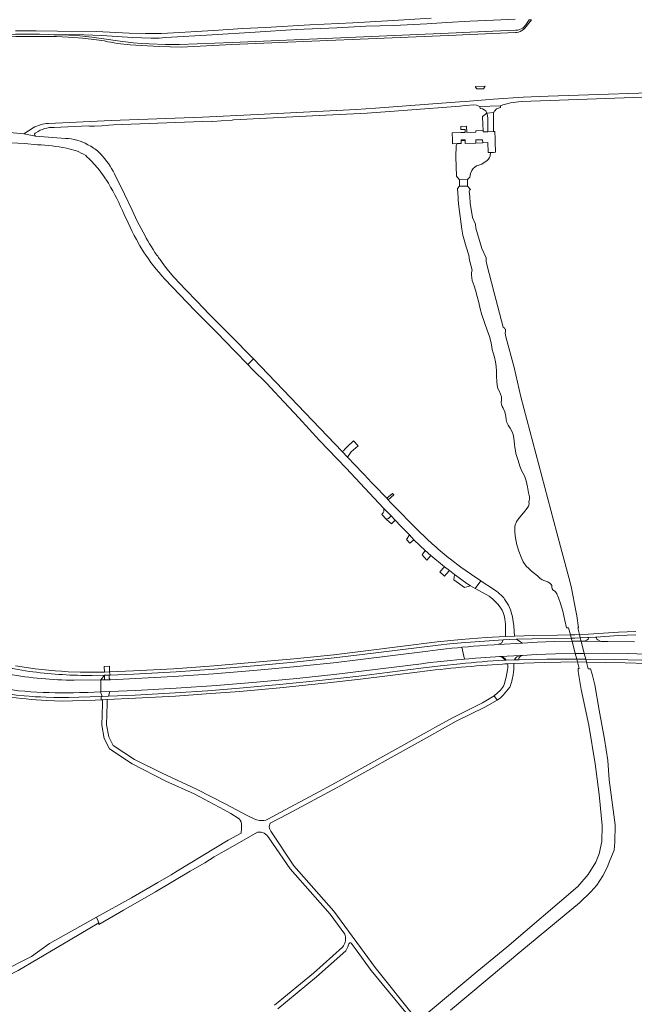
# Model space of a CAD drawing. Header units: metres. Extents: x 166325 to 190320, y 381923 to 404576.
# Tile 491 of 656: x 170395 to 170777, y 391105 to 391717. Entities that reach past the tile are written whole.
import ezdxf

# ---------------------------------------------------------------- set-up
doc = ezdxf.new("R2010")
doc.units = ezdxf.units.M
for name, color, linetype, lineweight in [('B-WE-OG-WATER_BEEK-GV', 8, 'Continuous', 18), ('B-WE-VH-VERHARDING_ASFALT-GV', 8, 'Continuous', 18), ('B-WE-VH-VERHARDING_BETON-GV', 8, 'Continuous', 18), ('B-WE-VH-VERHARDING_BETONSTRAATSTEEN-GV', 8, 'Continuous', 18), ('B-WE-VH-VERHARDING_FUNDERING_ZAND-GV', 8, 'Continuous', 18), ('B-WE-VH-VERHARDING_GESLOTEN-GV', 8, 'Continuous', 18), ('B-WE-VH-VERHARDING_HALFVERHARDING-GV', 8, 'Continuous', 18), ('B-WE-VH-VERHARDING_STRAATBAKSTEEN-GV', 8, 'Continuous', 18)]:
    doc.layers.add(name, color=color, linetype=linetype, lineweight=lineweight)

msp = doc.modelspace()

# ---------------------------------------------------------------- linework, layer by layer
at = {"layer": 'B-WE-OG-WATER_BEEK-GV', "flags": 128}
msp.add_lwpolyline([(170662.878, 391101.906), (170707.141, 391138.942), (170743.012, 391168.424), (170750.093, 391175.379), (170753.918, 391179.484), (170757.541, 391185.298), (170760.378, 391190.519), (170761.939, 391194.791), (170764.666, 391201.259), (170764.964, 391206.204), (170765.165, 391217.003), (170761.517, 391244.919), (170760.667, 391256.934), (170758.651, 391270.072), (170755.238, 391288.191), (170752.547, 391303.803), (170751.049, 391310.509), (170749.862, 391313.846), (170748.551, 391313.88), (170747.482, 391317.989), (170746.975, 391319.937), (170746.057, 391323.463), (170744.111, 391330.94), (170743.558, 391333.066), (170743.01, 391335.172), (170741.943, 391339.27), (170742.524, 391339.273), (170741.505, 391346.701), (170740.823, 391349.787), (170738.09, 391363.851), (170737.19, 391367.38), (170729.011, 391398.21), (170706.588, 391482.738), (170702.413, 391500.906), (170697.227, 391520.028), (170696.858, 391522.401), (170696.998, 391523.323), (170697.084, 391524.247), (170697.033, 391524.784), (170696.772, 391525.075), (170696.475, 391525.323), (170696.231, 391525.528), (170695.677, 391526.062), (170690.025, 391547.267), (170685.254, 391565.81), (170685.107, 391567.024), (170685.148, 391567.997), (170685.053, 391569.031), (170682.442, 391574.881), (170678.721, 391587.493), (170678.46, 391589.968), (170676.635, 391594.19), (170675.05, 391602.97), (170674.849, 391607.158), (170674.59, 391610.348), (170674.715, 391611.075), (170675.252, 391611.544), (170673.48, 391613.701), (170673.507, 391617.721), (170674.944, 391619.275), (170675.238, 391621.502), (170676.058, 391623.276), (170677.071, 391624.607), (170678.099, 391625.497), (170679.134, 391626.162), (170679.891, 391626.438), (170682.305, 391627.363), (170683.887, 391628.207), (170685.499, 391629.388), (170686.557, 391630.45), (170687.143, 391631.4), (170687.489, 391632.238), (170687.573, 391633.055), (170687.664, 391633.759), (170687.652, 391634.551), (170686.316, 391634.51), (170686.128, 391640.638), (170682.92, 391640.532), (170678.746, 391640.394), (170672.1, 391640.174), (170672.076, 391642.046), (170669.526, 391641.98), (170669.565, 391640.09), (170667.08, 391640.008), (170666.493, 391638.67), (170666.212, 391631.915), (170666.581, 391619.914), (170668.427, 391617.572), (170668.463, 391613.611), (170667.271, 391612.124), (170667.725, 391606.573), (170667.641, 391604.877), (170668.011, 391600.929), (170670.012, 391586.843), (170670.659, 391583.236), (170672.718, 391575.841), (170674.243, 391570.685), (170674.702, 391567.676), (170676.299, 391561.359), (170676.02, 391559.883), (170675.929, 391558.383), (170676.075, 391556.686), (170676.447, 391554.969), (170677.084, 391553.319), (170677.711, 391551.648), (170678.431, 391549.06), (170679.492, 391545.159), (170680.526, 391541.289), (170681.304, 391537.475), (170682.4, 391533.743), (170683.966, 391528.993), (170685.612, 391524.27), (170687.091, 391520.223), (170688.167, 391516.227), (170688.524, 391513.657), (170688.786, 391512.093), (170689.392, 391510.08), (170690.208, 391507.315), (170690.96, 391504.531), (170691.358, 391501.659), (170691.402, 391498.761), (170691.4, 391495.528), (170691.61, 391492.3), (170691.823, 391489.951), (170692.382, 391487.878), (170693.265, 391486.084), (170694.042, 391484.335), (170694.508, 391482.827), (170694.616, 391481.743), (170694.532, 391480.61), (170694.431, 391479.258), (170694.606, 391477.916), (170694.963, 391476.784), (170695.544, 391475.746), (170696.581, 391473.438), (170697.339, 391470.66), (170697.58, 391468.534), (170697.949, 391466.91), (170698.839, 391465.265), (170699.977, 391463.356), (170700.938, 391461.358), (170701.796, 391459.317), (170702.318, 391457.168), (170702.514, 391455.218), (170702.698, 391453.267), (170702.988, 391451.382), (170703.215, 391449.5), (170703.502, 391447.575), (170704.075, 391445.67), (170704.859, 391443.187), (170705.909, 391439.786), (170707.335, 391436.592), (170708.848, 391433.645), (170709.927, 391430.517), (170710.858, 391426.831), (170711.415, 391423.069), (170711.713, 391421.588), (170711.963, 391420.669), (170712.071, 391419.873), (170711.979, 391419.166), (170711.774, 391418.387), (170711.692, 391417.434), (170711.737, 391416.38), (170711.397, 391414.922), (170710.556, 391413.698), (170708.331, 391410.745), (170705.912, 391407.948), (170704.021, 391405.343), (170702.975, 391402.393), (170702.831, 391398.811), (170703.249, 391394.898), (170704.118, 391390.95), (170705.394, 391386.927), (170706.858, 391383.197), (170708.115, 391380.262), (170709.875, 391377.605), (170711.575, 391376.052), (170713.325, 391374.555), (170715.203, 391373.123), (170716.98, 391371.541), (170718.368, 391370.105), (170719.839, 391369.134), (170721.585, 391368.546), (170723.429, 391367.768), (170724.928, 391366.856), (170725.515, 391366.285), (170725.795, 391365.524), (170725.94, 391364.481), (170726.174, 391363.453), (170726.496, 391362.876), (170726.974, 391362.545), (170727.617, 391362.214), (170728.236, 391361.65), (170728.957, 391360.334), (170729.988, 391358.031), (170731.165, 391355.091), (170732.812, 391349.574), (170733.984, 391343.939), (170735.033, 391339.234), (170736.302, 391339.241), (170737.42, 391334.974), (170737.964, 391332.898), (170738.48, 391330.93), (170740.456, 391323.39), (170741.36, 391319.938), (170741.842, 391318.1), (170742.909, 391314.027), (170742.183, 391314.046), (170742.198, 391312.242), (170744.1, 391300.907), (170748.89, 391278.856), (170752.883, 391254.883), (170755.253, 391235.837), (170757.244, 391216.62), (170756.866, 391206.643), (170755.239, 391198.964), (170753.129, 391193.806), (170748.519, 391186.126), (170742.107, 391178.706), (170697.962, 391140.961), (170679.47, 391125.962), (170644.993, 391097.008)], dxfattribs=at)
at = {"layer": 'B-WE-VH-VERHARDING_ASFALT-GV', "flags": 128}
for points in [[(170463.854, 391701.382), (170481.815, 391700.357), (170495.402, 391699.976), (170527.05, 391701.532), (170666.411, 391707.428), (170670.498, 391707.601), (170703.241, 391708.986), (170704.02, 391709.051), (170705.173, 391709.28), (170706.285, 391709.664), (170707.335, 391710.195), (170708.302, 391710.863), (170709.171, 391711.656), (170713.311, 391716.916), (170711.824, 391716.86), (170709.68, 391713.698), (170709.38, 391713.303), (170708.624, 391712.497), (170707.76, 391711.81), (170706.805, 391711.254), (170705.78, 391710.842), (170704.707, 391710.582), (170703.607, 391710.479), (170670.438, 391709.055), (170666.339, 391708.879), (170527.33, 391702.911), (170494.457, 391701.573), (170485.669, 391701.641), (170475.631, 391702.035), (170470.729, 391702.222), (170465.836, 391702.58), (170456.001, 391703.815), (170448.959, 391704.94), (170439.967, 391706.148), (170432.427, 391706.911), (170425.596, 391707.367), (170416.538, 391707.673)], [(170416.538, 391707.673), (170413.279, 391707.783), (170407.36, 391707.911), (170392.534, 391707.988), (170366.342, 391706.835), (170362.263, 391705.46), (170372.809, 391705.775), (170392.689, 391706.617), (170408.736, 391706.466), (170413.418, 391706.55), (170418.101, 391706.479), (170428.721, 391705.877), (170434.175, 391705.457), (170439.62, 391704.926), (170447.853, 391703.765)], [(170872.241, 391674.106), (170811.261, 391672.432), (170723.546, 391669.487), (170708.142, 391668.825), (170689.575, 391667.582), (170672.208, 391666.253), (170668.484, 391665.968), (170616.374, 391661.982), (170604.277, 391661.201), (170543.025, 391658.082), (170508.831, 391656.549), (170452.073, 391654.288), (170413.057, 391652.541)], [(170706.756, 391666.093), (170724.777, 391666.886), (170811.014, 391669.825), (170872.228, 391671.475)], [(170416.553, 391650.084), (170437.611, 391651.031), (170438.446, 391650.783), (170441.55, 391650.917), (170446.156, 391651.115), (170449.197, 391651.246), (170450.476, 391651.561), (170453.477, 391651.699), (170514.228, 391653.993), (170515.082, 391653.851), (170520.264, 391654.127), (170527.195, 391654.496), (170528.089, 391654.755), (170585.49, 391657.595), (170611.07, 391658.974), (170636.161, 391660.818), (170668.614, 391663.372), (170672.315, 391663.664), (170677.338, 391664.059), (170678.958, 391663.869), (170680.973, 391663.135), (170681.221, 391663.142), (170693.811, 391663.507), (170693.93, 391663.549)], [(170423.672, 391643.247), (170405.001, 391644.622), (170397.724, 391646.084), (170386.756, 391647.164), (170375.768, 391648.028), (170365.563, 391648.26), (170355.356, 391648.359), (170350.626, 391648.329), (170345.908, 391647.991), (170280.552, 391642.65), (170281.843, 391633.521), (170296.573, 391635.34), (170338.947, 391641.08), (170346.788, 391641.8), (170354.655, 391642.127), (170363.61, 391642.033), (170372.561, 391641.742), (170389.803, 391640.584), (170398.039, 391640.015), (170406.261, 391639.272)], [(170403.486, 391649.772), (170397.724, 391646.084), (170405.001, 391644.622)], [(170435.746, 391640.245), (170433.25, 391641.279), (170430.683, 391642.122)], [(170439.324, 391638.354), (170437.562, 391639.35), (170435.746, 391640.245)], [(170443.843, 391624.562), (170447.207, 391620.07), (170450.335, 391615.411)], [(170471.871, 391585.072), (170468.248, 391591.892), (170465.044, 391598.644), (170460.198, 391608.56), (170454.013, 391621.218)], [(170460.172, 391596.09), (170462.487, 391590.731), (170465.008, 391585.465), (170466.305, 391582.944), (170467.649, 391580.447), (170469.815, 391576.643), (170472.091, 391572.903)], [(170485.279, 391555.901), (170503.911, 391536.424), (170517.436, 391523.025), (170528.816, 391511.22), (170536.936, 391502.767), (170540.414, 391506.39), (170525.87, 391521.036), (170520.701, 391526.149), (170518.666, 391528.223), (170512.894, 391534.14), (170505.393, 391541.938), (170498.174, 391549.431), (170494.796, 391552.917), (170490.797, 391557.249), (170486.763, 391562.003), (170485.081, 391564.163), (170483.328, 391566.827), (170482.419, 391567.955)], [(170643.585, 391399.025), (170637.27, 391405.34), (170631.962, 391410.791), (170630.184, 391412.617), (170625.7, 391417.221), (170624.252, 391418.735), (170623.252, 391419.78), (170615.187, 391428.213), (170613.886, 391429.573), (170609.147, 391434.527), (170608.341, 391435.37), (170598.822, 391445.322), (170595.472, 391448.825), (170540.414, 391506.39), (170536.936, 391502.767), (170539.576, 391500.018), (170548.955, 391490.795), (170550.941, 391488.651), (170553.822, 391485.54), (170556.113, 391483.067), (170562.576, 391476.108), (170568.593, 391469.628), (170581.51, 391455.721), (170598.08, 391438.561), (170621.36, 391413.659), (170625.879, 391409.089), (170628.553, 391406.146), (170629.938, 391404.622), (170630.73, 391403.751), (170637.323, 391396.985), (170640.178, 391394.056), (170643.933, 391390.391), (170647.225, 391387.304), (170650.628, 391384.21), (170659.178, 391377.202), (170662.29, 391374.812)], [(170662.29, 391374.812), (170665.369, 391372.447), (170665.95, 391372.001), (170673.107, 391366.902), (170675.427, 391365.398), (170678.226, 391363.723), (170681.706, 391368.454), (170676.02, 391372.34), (170669.301, 391377.019), (170662.802, 391381.999)], [(170777.192, 391330.542), (170760.654, 391330.837), (170756.249, 391330.864), (170746.042, 391330.928), (170744.111, 391330.94), (170746.057, 391323.463), (170759.732, 391323.492), (170773.404, 391323.309), (170789.622, 391322.83)]]:
    msp.add_lwpolyline(points, dxfattribs=at)
at = {"layer": 'B-WE-VH-VERHARDING_ASFALT-GV'}
for points in [[(170447.853, 391703.765, 0.0393039), (170463.854, 391701.382)], [(170693.93, 391663.549, -0.073282), (170706.756, 391666.093)], [(170413.057, 391652.541, 0.1259118), (170403.486, 391649.772)], [(170405.001, 391644.622, -0.6510382), (170405.24, 391646.823)], [(170405.24, 391646.823, -0.1553208), (170416.553, 391650.084)], [(170406.261, 391639.272, -0.0430678), (170424.141, 391637.146)], [(170430.683, 391642.122, 0.0720289), (170423.672, 391643.247)], [(170424.141, 391637.146, -0.0939827), (170436.145, 391632.618)], [(170436.145, 391632.618, -0.0366903), (170443.843, 391624.562)], [(170445.669, 391633.494, 0.0557806), (170439.324, 391638.354)], [(170454.013, 391621.218, 0.0690633), (170445.669, 391633.494)], [(170450.335, 391615.411, -0.0224222), (170460.172, 391596.09)], [(170480.414, 391570.742, -0.0358042), (170471.871, 391585.072)], [(170472.091, 391572.903, 0.0395461), (170485.279, 391555.901)], [(170482.419, 391567.955, -0.0075167), (170480.414, 391570.742)], [(170652.731, 391390.408, -0.0146955), (170643.585, 391399.025)], [(170662.802, 391381.999, -0.0153702), (170652.731, 391390.408)]]:
    msp.add_lwpolyline(points, format="xyb", dxfattribs=at)
at = {"layer": 'B-WE-VH-VERHARDING_ASFALT-GV', "flags": 128}
for points in [[(170689.581, 391659.021), (170689.803, 391659.39), (170685.49, 391659.021), (170685.699, 391658.573), (170686.072, 391655.857), (170686.138, 391647.408), (170689.604, 391647.528)], [(170673.507, 391617.721), (170668.427, 391617.572), (170668.443, 391615.825), (170668.46, 391613.889), (170668.463, 391613.611), (170673.48, 391613.701), (170673.481, 391613.894), (170673.494, 391615.834)], [(170706.217, 391322.118), (170707.6, 391322.194), (170716.08, 391322.66), (170728.265, 391323.109), (170740.456, 391323.39), (170738.48, 391330.93), (170727.597, 391330.763), (170716.72, 391330.39), (170707.567, 391329.836), (170692.567, 391328.927), (170690.025, 391328.773), (170685.672, 391328.49), (170680.975, 391328.137), (170677.15, 391327.828), (170673.94, 391327.554), (170669.944, 391327.192), (170671.549, 391319.899), (170674.221, 391320.128), (170678.502, 391320.47), (170681.775, 391320.714), (170687.636, 391321.095), (170690.789, 391321.268), (170693.449, 391321.415), (170694.229, 391321.458)], [(170744.111, 391330.94), (170738.48, 391330.93), (170740.456, 391323.39), (170746.057, 391323.463)]]:
    msp.add_lwpolyline(points, close=True, dxfattribs=at)
at = {"layer": 'B-WE-VH-VERHARDING_BETON-GV', "flags": 128}
for points in [[(170693.912, 391662.443), (170693.93, 391663.549), (170693.811, 391663.507), (170681.221, 391663.142), (170681.343, 391661.89), (170682.788, 391661.56), (170684.869, 391660.355), (170685.011, 391660.049), (170685.49, 391659.021), (170689.803, 391659.39), (170690.349, 391660.294), (170690.503, 391660.481), (170691.401, 391661.573)], [(170655.31, 391328.5), (170662.435, 391329.34), (170669.575, 391330.048), (170695.706, 391331.856), (170703.848, 391332.174), (170713.734, 391332.498), (170737.964, 391332.898), (170737.42, 391334.974), (170729.507, 391334.775), (170714.599, 391334.568), (170702.717, 391334.174), (170697.045, 391333.925), (170684.99, 391333.3), (170669.62, 391332.15), (170654.66, 391330.7), (170608.53, 391324.76), (170590.383, 391322.59), (170565.493, 391319.95), (170515.823, 391315.65), (170490.813, 391313.94), (170465.832, 391312.54), (170451.043, 391311.89), (170451.425, 391309.867), (170465.933, 391310.58), (170492.432, 391312.03), (170515.923, 391313.64), (170540.842, 391315.71), (170565.713, 391317.96), (170590.593, 391320.61), (170607.976, 391322.648)], [(170743.01, 391335.172), (170740.148, 391335.043), (170737.42, 391334.974), (170737.964, 391332.898), (170740.093, 391332.933), (170743.558, 391333.066)], [(170447.9, 391306.93), (170445.605, 391306.913), (170445.534, 391306.912), (170445.662, 391299.499), (170451.19, 391299.706), (170467.273, 391300.43), (170492.454, 391301.76), (170517.412, 391303.58), (170542.422, 391305.62), (170567.322, 391307.86), (170592.222, 391310.53), (170644.84, 391317.01), (170647.324, 391317.325), (170650.269, 391317.687), (170654.574, 391318.191), (170658.678, 391318.645), (170662.917, 391319.086), (170666.78, 391319.464), (170669.69, 391319.734), (170671.549, 391319.899), (170669.944, 391327.192), (170667.318, 391326.943), (170663.685, 391326.582), (170660.246, 391326.224), (170655.111, 391325.66), (170652.021, 391325.303), (170648.74, 391324.91), (170606.992, 391319.644), (170590.212, 391317.66), (170565.303, 391315.05), (170540.474, 391312.8), (170515.623, 391310.69), (170490.723, 391309.05), (170451.52, 391306.95), (170451.401, 391306.949)], [(170746.975, 391319.937), (170741.36, 391319.938), (170741.842, 391318.1), (170747.482, 391317.989)], [(170447.79, 391309.84), (170447.9, 391306.93), (170451.401, 391306.949), (170450.758, 391308.014), (170450.654, 391309.861)]]:
    msp.add_lwpolyline(points, close=True, dxfattribs=at)
for points in [[(170778.184, 391337.112), (170767.311, 391336.628), (170748.611, 391335.424), (170743.01, 391335.172), (170743.558, 391333.066), (170748.125, 391333.24), (170748.75, 391333.281), (170753.284, 391333.577), (170767.385, 391334.497), (170778.188, 391334.932)], [(170668.888, 391316.949), (170656.686, 391315.678), (170644.51, 391314.18), (170605.85, 391309.314), (170581.453, 391306.49), (170556.592, 391304.05), (170531.782, 391301.86), (170511.773, 391300.26), (170491.853, 391298.96), (170466.921, 391297.57), (170450.31, 391296.81), (170446.315, 391296.665)], [(170695.299, 391316.819), (170696.67, 391316.908), (170698.268, 391316.961), (170702.172, 391317.087), (170721.09, 391317.7), (170731.463, 391318.044), (170741.842, 391318.1), (170741.36, 391319.938), (170722.818, 391319.783), (170705.488, 391319.413), (170704.738, 391319.397), (170704.279, 391319.387), (170702.709, 391319.341), (170697.469, 391319.179), (170696.741, 391319.155), (170696.224, 391319.138)], [(170781.828, 391319.238), (170764.617, 391319.638), (170746.975, 391319.937), (170747.482, 391317.989), (170771.42, 391317.52), (170784.833, 391317.195)], [(170447.76, 391311.79), (170440.2, 391311.71), (170432.76, 391311.793), (170425.324, 391312.07)], [(170440.2, 391309.66), (170447.79, 391309.84), (170450.654, 391309.861), (170451.425, 391309.867), (170451.043, 391311.89), (170447.76, 391311.79)], [(170446.315, 391296.665), (170445.711, 391296.643), (170445.747, 391294.607), (170446.58, 391294.643), (170449.585, 391294.772), (170467.031, 391295.52), (170492.073, 391296.95), (170511.104, 391298.23), (170531.912, 391299.85), (170556.812, 391302.02), (170586.711, 391305.06), (170606.995, 391307.424), (170643.74, 391312.05)], [(170432.412, 391299.13), (170437.412, 391299.2), (170445.321, 391299.486), (170445.662, 391299.499), (170445.534, 391306.912), (170429.068, 391306.79)], [(170445.711, 391296.643), (170431.909, 391296.143), (170425.437, 391296.098), (170421.281, 391296.077), (170416.263, 391296.082), (170411.67, 391296.236), (170408.045, 391296.405), (170404.832, 391296.55), (170401.022, 391296.821), (170398.02, 391297.06), (170393.249, 391297.569), (170386.905, 391298.495)], [(170411.772, 391294.25), (170421.769, 391293.703), (170428, 391293.932), (170442.082, 391294.45), (170445.747, 391294.607), (170445.711, 391296.643)]]:
    msp.add_lwpolyline(points, dxfattribs=at)
at = {"layer": 'B-WE-VH-VERHARDING_BETON-GV'}
for points in [[(170367.595, 391320.248, 0.0526125), (170403.366, 391311.98)], [(170425.324, 391312.07, -0.0337249), (170392.528, 391315.736)], [(170643.74, 391312.05, -0.0132851), (170695.299, 391316.819)], [(170696.224, 391319.138, 0.0149598), (170668.888, 391316.949)], [(170429.068, 391306.79, -0.0421678), (170388.206, 391310.521)], [(170403.366, 391311.98, 0.0317106), (170440.2, 391309.66)], [(170371.758, 391304.449, 0.0496218), (170402.087, 391299.63)], [(170386.603, 391296.44, 0.0178786), (170411.772, 391294.25)], [(170402.087, 391299.63, 0.0255896), (170432.412, 391299.13)]]:
    msp.add_lwpolyline(points, format="xyb", dxfattribs=at)
at = {"layer": 'B-WE-VH-VERHARDING_BETONSTRAATSTEEN-GV', "flags": 128}
for points in [[(170595.472, 391448.825), (170598.822, 391445.322), (170600.798, 391447.981), (170601.233, 391448.566), (170605.462, 391452.231), (170602.638, 391455.355), (170598.483, 391451.598), (170598.036, 391451.088)], [(170598.036, 391451.088), (170597.054, 391449.968)], [(170625.879, 391409.089), (170621.36, 391413.659)], [(170621.129, 391410.81), (170620.691, 391410.223), (170620.124, 391409.758), (170623.08, 391406.675), (170623.638, 391406.91)]]:
    msp.add_lwpolyline(points, dxfattribs=at)
at = {"layer": 'B-WE-VH-VERHARDING_BETONSTRAATSTEEN-GV'}
for points in [[(170597.054, 391449.968, -0.1383639), (170595.472, 391448.825)], [(170621.36, 391413.659, -0.170226), (170621.129, 391410.81)], [(170623.638, 391406.91, 0.2262443), (170625.879, 391409.089)]]:
    msp.add_lwpolyline(points, format="xyb", dxfattribs=at)
at = {"layer": 'B-WE-VH-VERHARDING_BETONSTRAATSTEEN-GV', "flags": 128}
for points in [[(170627.712, 391421.873), (170626.844, 391422.828), (170623.252, 391419.78), (170624.252, 391418.735)], [(170637.323, 391396.985), (170635.506, 391394.233), (170637.601, 391391.832), (170640.178, 391394.056)], [(170650.628, 391384.21), (170647.225, 391387.304), (170645.227, 391384.588), (170648.113, 391381.354)], [(170662.29, 391374.812), (170659.178, 391377.202), (170656.368, 391374.049), (170659.129, 391371.4), (170660.187, 391372.542)], [(170675.427, 391365.398), (170673.107, 391366.902), (170665.95, 391372.001), (170665.369, 391372.447), (170665.015, 391369.078), (170671.659, 391364.35), (170673.084, 391364.746)]]:
    msp.add_lwpolyline(points, close=True, dxfattribs=at)
at = {"layer": 'B-WE-VH-VERHARDING_FUNDERING_ZAND-GV', "flags": 128}
msp.add_lwpolyline([(170234.914, 391041.387), (170224.064, 391036.252), (170225.751, 391029.472), (170231.233, 391032.456), (170305.865, 391074.905), (170355.021, 391104.203), (170360.477, 391107.455), (170382.908, 391120.862), (170394.278, 391126.576), (170426.44, 391145.535), (170444.355, 391156.095), (170442.849, 391159.505), (170413.732, 391143.3), (170402.387, 391135.267), (170383.537, 391125.559), (170368.7, 391116.592), (170334.33, 391096.847), (170302.074, 391077.922), (170294.377, 391073.469), (170243.198, 391043.864), (170240.992, 391043.223)], close=True, dxfattribs=at)
at = {"layer": 'B-WE-VH-VERHARDING_GESLOTEN-GV', "flags": 128}
for points in [[(170678.338, 391675.406), (170678.522, 391675), (170679.195, 391673.991), (170683.472, 391673.971), (170684.374, 391675.635), (170684.145, 391675.626), (170678.47, 391675.411)], [(170683.024, 391651.978), (170683.175, 391648.094), (170683.206, 391647.307), (170686.138, 391647.408), (170686.072, 391655.857), (170685.699, 391658.573), (170685.49, 391659.021), (170682.703, 391656.943)], [(170678.692, 391647.92), (170678.721, 391647.188), (170673.012, 391647.001), (170672.846, 391650.818), (170669.25, 391650.64), (170669.313, 391648.708), (170671.949, 391648.747), (170672.029, 391647.001), (170669.372, 391646.915), (170663.896, 391646.685), (170664.054, 391642.118), (170664.13, 391639.911), (170667.08, 391640.008), (170669.565, 391640.09), (170669.526, 391641.98), (170669.519, 391642.29), (170672.07, 391642.356), (170672.076, 391642.046), (170672.1, 391640.174), (170678.746, 391640.394), (170678.716, 391642.373), (170682.875, 391642.48), (170682.92, 391640.532), (170686.128, 391640.638), (170686.316, 391634.51), (170687.652, 391634.551), (170689.64, 391634.612), (170690.967, 391634.653), (170690.749, 391641.202), (170690.69, 391642.992), (170690.538, 391647.56), (170689.604, 391647.528), (170686.138, 391647.408), (170683.206, 391647.307), (170683.175, 391648.094)]]:
    msp.add_lwpolyline(points, close=True, dxfattribs=at)
at = {"layer": 'B-WE-VH-VERHARDING_HALFVERHARDING-GV', "flags": 128}
for points in [[(170650.827, 391718.019), (170627.163, 391716.517), (170602.24, 391715.136), (170575.561, 391713.886), (170547.835, 391712.157), (170533.89, 391711.616), (170515.657, 391710.318), (170494.37, 391709.086), (170483.206, 391708.44), (170473.278, 391708.339), (170463.256, 391708.591), (170442.576, 391709.584), (170418.686, 391709.847), (170405.447, 391710.036), (170402.513, 391710.049), (170392.493, 391710.091)], [(170392.534, 391707.988), (170407.36, 391707.911), (170413.279, 391707.783), (170416.538, 391707.673), (170423.326, 391707.755), (170435.027, 391707.641), (170446.209, 391707.082), (170465.218, 391705.864), (170476.898, 391705.575), (170481.74, 391705.602), (170485.925, 391705.842), (170514.667, 391707.491), (170541.57, 391709.21), (170566.963, 391710.85), (170592.315, 391712.007), (170610.262, 391712.965), (170627.645, 391713.489), (170648.258, 391714.477), (170660.686, 391715.322), (170674.858, 391715.982), (170689.588, 391716.672), (170703.023, 391717.263)], [(170694.229, 391321.458), (170694.844, 391321.101), (170695.415, 391320.678), (170695.935, 391320.193), (170696.398, 391319.653), (170696.741, 391319.155), (170697.469, 391319.179)], [(170704.738, 391319.397), (170705.488, 391319.413), (170705.471, 391320.203), (170705.619, 391320.782), (170705.951, 391321.225), (170706.419, 391321.607), (170707.6, 391322.194), (170706.217, 391322.118)], [(170702.709, 391319.341), (170704.279, 391319.387), (170704.738, 391319.397)], [(170641.648, 391096.535), (170616.015, 391128.274), (170590.42, 391163.359), (170565.569, 391191.558), (170551.174, 391212.932), (170550.475, 391214.669), (170550.281, 391216.003), (170550.899, 391217.939), (170561.556, 391223.613), (170592.786, 391240.385), (170646.462, 391270.195), (170653.165, 391273.918), (170666.354, 391281.243), (170684.246, 391290.126), (170691.911, 391294.471), (170690.039, 391297.051), (170682.848, 391292.782), (170664.958, 391283.899), (170653.234, 391277.387), (170650.166, 391275.683), (170591.348, 391243.017), (170578.319, 391236.02), (170560.142, 391226.259), (170549.795, 391220.75), (170548.087, 391219.881), (170546.871, 391219.652), (170544.988, 391219.583), (170544.105, 391219.675), (170543.221, 391219.766), (170541.361, 391220.501), (170536.599, 391222.736), (170523.305, 391229.883), (170505.124, 391239.067), (170483.62, 391248.953), (170466.453, 391257.554), (170453.331, 391266.233), (170450.561, 391271.557), (170449.163, 391279.108), (170449.519, 391292.344), (170449.543, 391293.223), (170449.585, 391294.772), (170446.58, 391294.643), (170446.513, 391292.139), (170446.155, 391278.872), (170447.693, 391270.571), (170451.027, 391264.161), (170465.027, 391254.9), (170486.062, 391244.086), (170503.556, 391236.242), (170522.158, 391226.302), (170526.376, 391223.982), (170531.643, 391220.618), (170532.14, 391219.919), (170532.824, 391218.739), (170533.09, 391217.284), (170532.976, 391215.232), (170532.945, 391214.678), (170532.755, 391211.676), (170524.752, 391207.415), (170493.297, 391188.369), (170489.182, 391185.954), (170481.078, 391181.199), (170464.591, 391171.526), (170442.849, 391159.505), (170444.355, 391156.095)], [(170444.355, 391156.095), (170444.386, 391154.973), (170459.75, 391163.898), (170479.639, 391175.415), (170501.157, 391188.074), (170510.145, 391193.455), (170516.05, 391196.99), (170520.444, 391199.62), (170522.72, 391200.908), (170527.46, 391203.592), (170543.026, 391212.405)], [(170549.953, 391208.835), (170563.189, 391189.72), (170588.078, 391161.479), (170597.174, 391149.012), (170597.413, 391148.225), (170597.573, 391147.421), (170597.654, 391146.604), (170597.656, 391145.784), (170597.577, 391144.967), (170597.42, 391144.162), (170597.185, 391143.376), (170596.874, 391142.617), (170596.491, 391141.891), (170596.04, 391141.206), (170595.787, 391140.878), (170577.695, 391124.923), (170553.572, 391104.905)], [(170555.516, 391102.619), (170579.645, 391122.643), (170597.771, 391138.628), (170598.571, 391139.995), (170599.128, 391141.165), (170599.799, 391143.148), (170599.854, 391143.251), (170600.029, 391143.462), (170600.258, 391143.614), (170600.52, 391143.694), (170600.794, 391143.695), (170601.057, 391143.617), (170601.287, 391143.467), (170601.464, 391143.258), (170602.473, 391141.791), (170604.312, 391139.226), (170613.643, 391126.436), (170635.115, 391100.313)]]:
    msp.add_lwpolyline(points, dxfattribs=at)
at = {"layer": 'B-WE-VH-VERHARDING_HALFVERHARDING-GV'}
for points in [[(170697.469, 391319.179, 0.2559928), (170694.229, 391321.458)], [(170706.217, 391322.118, 0.2744697), (170702.709, 391319.341)], [(170543.026, 391212.405, -0.3257006), (170549.953, 391208.835)]]:
    msp.add_lwpolyline(points, format="xyb", dxfattribs=at)
at = {"layer": 'B-WE-VH-VERHARDING_HALFVERHARDING-GV', "flags": 128}
for points in [[(170451.021, 391315.46), (170447.69, 391315.32), (170447.76, 391311.79), (170451.043, 391311.89)], [(170447.79, 391309.84), (170445.534, 391306.912), (170445.605, 391306.913), (170447.9, 391306.93)]]:
    msp.add_lwpolyline(points, close=True, dxfattribs=at)
at = {"layer": 'B-WE-VH-VERHARDING_STRAATBAKSTEEN-GV', "flags": 128}
for points in [[(170623.08, 391406.675), (170626.214, 391403.857), (170628.553, 391406.146), (170625.879, 391409.089)], [(170623.638, 391406.91), (170623.08, 391406.675)], [(170691.603, 391361.872), (170688.423, 391364.082), (170683.19, 391367.44), (170681.706, 391368.454), (170678.226, 391363.723), (170685.453, 391359.891), (170686.948, 391359.016), (170689.287, 391357.095), (170690.965, 391355.523), (170692.402, 391353.898), (170693.688, 391352.108), (170694.922, 391350.295), (170695.616, 391348.795), (170696.2, 391346.934), (170696.577, 391344.872), (170697.008, 391341.594), (170697.045, 391333.925)], [(170697.045, 391333.925), (170702.717, 391334.174), (170702.232, 391340.459), (170701.947, 391343.278), (170701.423, 391346.063)], [(170706.217, 391322.118), (170694.229, 391321.458)], [(170702.172, 391317.087), (170698.268, 391316.961), (170698.55, 391316.393), (170698.587, 391315.759), (170698.523, 391314.514), (170698.359, 391313.278), (170697.43, 391308.643), (170696.279, 391304.059)], [(170697.469, 391319.179), (170702.709, 391319.341)], [(170693.887, 391300.609), (170690.039, 391297.051), (170691.911, 391294.471), (170693.891, 391295.872), (170695.661, 391297.531), (170697.778, 391299.953), (170699.7, 391302.532)]]:
    msp.add_lwpolyline(points, dxfattribs=at)
at = {"layer": 'B-WE-VH-VERHARDING_STRAATBAKSTEEN-GV'}
for points in [[(170696.503, 391357.201, 0.0665596), (170691.603, 391361.872)], [(170701.423, 391346.063, 0.1057521), (170696.503, 391357.201)], [(170701.81, 391310.131, 0.0606673), (170702.172, 391317.087)], [(170699.7, 391302.532, 0.0813062), (170701.81, 391310.131)], [(170696.279, 391304.059, -0.1006958), (170693.887, 391300.609)]]:
    msp.add_lwpolyline(points, format="xyb", dxfattribs=at)
at = {"layer": 'B-WE-VH-VERHARDING_STRAATBAKSTEEN-GV', "flags": 128}
for points in [[(170753.548, 391333.074), (170753.284, 391333.577), (170748.75, 391333.281), (170748.752, 391332.9), (170748.533, 391332.184), (170747.734, 391331.616), (170746.042, 391330.928), (170756.249, 391330.864), (170754.552, 391331.753), (170753.946, 391332.347)], [(170692.567, 391328.927), (170707.567, 391329.836), (170705.464, 391331.179), (170703.848, 391332.174), (170695.706, 391331.856), (170694.897, 391330.076)], [(170450.31, 391296.81), (170451.19, 391299.706), (170445.662, 391299.499), (170445.321, 391299.486), (170446.315, 391296.665)]]:
    msp.add_lwpolyline(points, close=True, dxfattribs=at)

doc.saveas('drawing.dxf')
